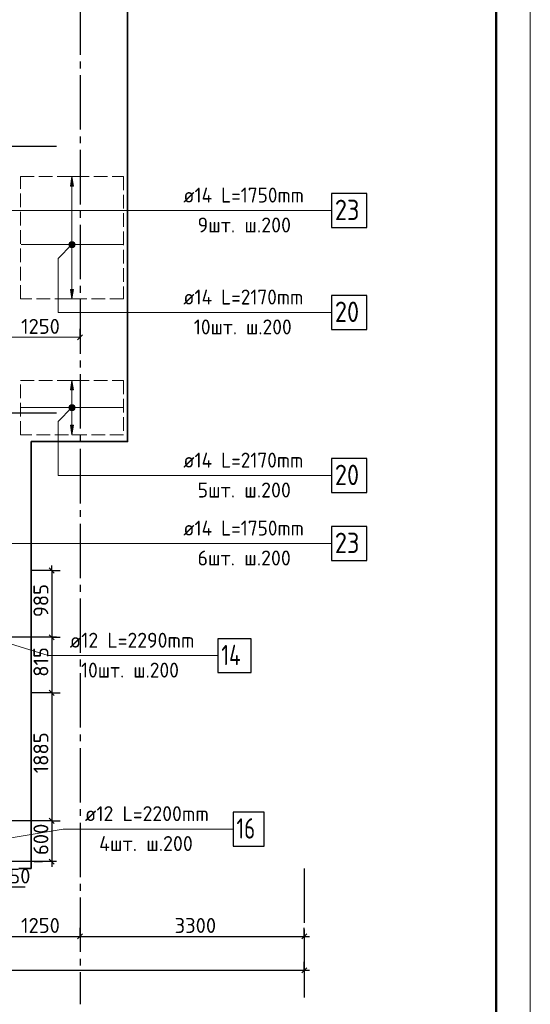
# Model space of a CAD drawing. Header units: millimetres. Extents: x 40580 to 1930067, y -240640 to 81020.
# Tile 351 of 656: x 1044358 to 1051872, y -224513 to -210025. Entities that reach past the tile are written whole.
import ezdxf

# ---------------------------------------------------------------- set-up
doc = ezdxf.new("R2010")
doc.units = ezdxf.units.MM
for name, pattern in [('______2', [270, 200, -70]), ('______5', [1100, 800, -100, 100, -100]), ('CENTER', [2, 1.25, -0.25, 0.25, -0.25])]:
    doc.linetypes.add(name, pattern=pattern)
for name, color, linetype, lineweight in [('Standard', 7, 'Continuous', 25), ('ДОП Верх по У', 7, 'Continuous', 25), ('ЖБ Перекрытие верхний уровень', 7, 'Continuous', 35), ('ОСИ', 7, 'CENTER', 15), ('Позиционная метка номер позиции', 7, 'Continuous', 13), ('Примечания', 7, 'Continuous', 13)]:
    doc.layers.add(name, color=color, linetype=linetype, lineweight=lineweight)
doc.styles.add('ISOCPEUR', font='isocpeur.ttf')

msp = doc.modelspace()

# ---------------------------------------------------------------- hatches: boundary and pattern name
at = {"layer": 'ДОП Верх по У', "linetype": 'Continuous', "lineweight": 13, "transparency": 33554687}
for points in [[(1045147.6, -212473), (1045127.6, -212333), (1045107.6, -212473)], [(1045090.1, -213333), (1045165.1, -213333), (1045159.9, -213314.2)], [(1045090.1, -213333), (1045159.9, -213314.2), (1045095.4, -213314.2)], [(1045095.4, -213351.7), (1045165.1, -213333), (1045090.1, -213333)], [(1045095.4, -213314.2), (1045159.9, -213314.2), (1045146.4, -213300.7)], [(1045095.4, -213314.2), (1045146.4, -213300.7), (1045108.9, -213300.7)], [(1045095.4, -213351.7), (1045159.9, -213351.7), (1045165.1, -213333)], [(1045108.9, -213365.2), (1045159.9, -213351.7), (1045095.4, -213351.7)], [(1045108.9, -213300.7), (1045146.4, -213300.7), (1045127.6, -213295.5)], [(1045108.9, -213365.2), (1045146.4, -213365.2), (1045159.9, -213351.7)], [(1045146.4, -213365.2), (1045108.9, -213365.2), (1045127.6, -213370.5)], [(1045147.6, -215473), (1045127.6, -215333), (1045107.6, -215473)], [(1045090.1, -215733), (1045165.1, -215733), (1045159.9, -215714.2)], [(1045090.1, -215733), (1045159.9, -215714.2), (1045095.4, -215714.2)], [(1045095.4, -215714.2), (1045159.9, -215714.2), (1045146.4, -215700.7)], [(1045095.4, -215714.2), (1045146.4, -215700.7), (1045108.9, -215700.7)], [(1045108.9, -215700.7), (1045146.4, -215700.7), (1045127.6, -215695.5)], [(1045095.4, -215751.7), (1045165.1, -215733), (1045090.1, -215733)], [(1045095.4, -215751.7), (1045159.9, -215751.7), (1045165.1, -215733)], [(1045108.9, -215765.2), (1045159.9, -215751.7), (1045095.4, -215751.7)], [(1045108.9, -215765.2), (1045146.4, -215765.2), (1045159.9, -215751.7)], [(1045146.4, -215765.2), (1045108.9, -215765.2), (1045127.6, -215770.5)]]:
    msp.add_hatch(color=7, dxfattribs=at).paths.add_polyline_path(points)
for points in [[(1045147.6, -213993), (1045127.6, -214133), (1045107.6, -213993)], [(1045147.6, -215993), (1045127.6, -216133), (1045107.6, -215993)]]:
    msp.add_hatch(color=7, dxfattribs=at).paths.add_polyline_path(points, flags=16)
at = {"layer": 'Позиционная метка номер позиции', "linetype": 'Continuous', "lineweight": 13, "transparency": 33554687}
for points in [[(1045159.5, -213364.8), (1045095.8, -213301.2), (1045084.4, -213321.5)], [(1045159.5, -213364.8), (1045084.4, -213321.5), (1045139.1, -213376.3)], [(1045139.1, -213376.3), (1045084.4, -213321.5), (1045084.4, -213344.4)], [(1045139.1, -213376.3), (1045084.4, -213344.4), (1045116.2, -213376.3)], [(1045116.2, -213376.3), (1045084.4, -213344.4), (1045095.8, -213364.8)], [(1045170.9, -213344.4), (1045116.2, -213289.7), (1045095.8, -213301.2)], [(1045170.9, -213344.4), (1045095.8, -213301.2), (1045159.5, -213364.8)], [(1045170.9, -213321.5), (1045139.1, -213289.7), (1045116.2, -213289.7)], [(1045170.9, -213321.5), (1045116.2, -213289.7), (1045170.9, -213344.4)], [(1045139.1, -213289.7), (1045170.9, -213321.5), (1045159.5, -213301.2)], [(1045159.5, -215764.8), (1045095.8, -215701.2), (1045084.4, -215721.5)], [(1045159.5, -215764.8), (1045084.4, -215721.5), (1045139.1, -215776.3)], [(1045139.1, -215776.3), (1045084.4, -215721.5), (1045084.4, -215744.5)], [(1045170.9, -215744.5), (1045116.2, -215689.7), (1045095.8, -215701.2)], [(1045170.9, -215744.5), (1045095.8, -215701.2), (1045159.5, -215764.8)], [(1045170.9, -215721.5), (1045139.1, -215689.7), (1045116.2, -215689.7)], [(1045170.9, -215721.5), (1045116.2, -215689.7), (1045170.9, -215744.5)], [(1045139.1, -215689.7), (1045170.9, -215721.5), (1045159.5, -215701.2)], [(1045139.1, -215776.3), (1045084.4, -215744.5), (1045116.2, -215776.3)], [(1045116.2, -215776.3), (1045084.4, -215744.5), (1045095.8, -215764.8)]]:
    msp.add_hatch(color=7, dxfattribs=at).paths.add_polyline_path(points)

# ---------------------------------------------------------------- linework, layer by layer
at = {"layer": 'Standard', "color": 251, "linetype": 'Continuous', "lineweight": -3, "true_color": 0x656565, "transparency": 33554687}
for p, q in [((1045245.6, -214697.8), (1045245.6, -214572.8)), ((1045245.6, -214697.8), (1045245.6, -214822.8)), ((1044830.2, -218130), (1044530.2, -218130)), ((1044830.2, -218130), (1044705.2, -218130)), ((1044830.2, -218130), (1044955.2, -218130)), ((1044830.2, -219113), (1044705.2, -219113)), ((1044830.2, -219113), (1044955.2, -219113)), ((1044830.2, -219113), (1044885.2, -219113)), ((1044830.2, -219930), (1044705.2, -219930)), ((1044830.2, -219930), (1044955.2, -219930)), ((1044830.2, -221813), (1044705.2, -221813)), ((1044830.2, -221813), (1044955.2, -221813)), ((1044570.6, -222413), (1044445.6, -222413)), ((1044570.6, -222413), (1044695.6, -222413)), ((1044570.6, -222413), (1044570.6, -222413)), ((1045245.6, -223513), (1045245.6, -223388)), ((1048545.6, -223513), (1048545.6, -223388)), ((1045245.6, -223513), (1045245.6, -223638)), ((1045245.6, -223513), (1045245.6, -223513)), ((1048545.6, -223513), (1048545.6, -223638)), ((1048545.6, -223513), (1048545.6, -223513)), ((1048545.6, -224013), (1048545.6, -223888)), ((1048545.6, -224013), (1048545.6, -224138)), ((1048545.6, -224013), (1048545.6, -224013))]:
    msp.add_line(p, q, dxfattribs=at)
at = {"layer": 'Standard', "color": 7, "linetype": 'Continuous', "lineweight": 13, "transparency": 33554687}
msp.add_line((1043995.6, -214697.8), (1045245.6, -214697.8), dxfattribs=at)
at = {"layer": 'Standard', "color": 7, "linetype": 'Continuous', "lineweight": 25, "transparency": 33554687}
for p, q in [((1045208.1, -214735.3), (1045283.1, -214660.3)), ((1044792.7, -218092.5), (1044867.7, -218167.5)), ((1044792.7, -219075.5), (1044867.7, -219150.5)), ((1044792.7, -219892.5), (1044867.7, -219967.5)), ((1044792.7, -221775.5), (1044867.7, -221850.5)), ((1044792.7, -222375.5), (1044867.7, -222450.5)), ((1045208.1, -223550.5), (1045283.1, -223475.5)), ((1048508.1, -223550.5), (1048583.1, -223475.5)), ((1048508.1, -224050.5), (1048583.1, -223975.5))]:
    msp.add_line(p, q, dxfattribs=at)
at = {"layer": 'Standard', "color": 7, "linetype": 'Continuous', "lineweight": -3, "transparency": 33554687}
for p, q in [((1044830.2, -218130), (1044830.2, -218055)), ((1044830.2, -219113), (1044830.2, -219930)), ((1044830.2, -219930), (1044830.2, -221813)), ((1044830.2, -221813), (1044830.2, -222413)), ((1044830.2, -222413), (1044830.2, -222488)), ((1044095.4, -222785.3), (1044439.5, -222785.3)), ((1043995.6, -223513), (1045245.6, -223513)), ((1045245.6, -223513), (1048545.6, -223513)), ((1048545.6, -223513), (1048620.6, -223513)), ((1030095.6, -224013), (1048545.6, -224013)), ((1048545.6, -224013), (1048620.6, -224013))]:
    msp.add_line(p, q, dxfattribs=at)
at = {"layer": 'Standard', "color": 7, "linetype": 'Continuous', "lineweight": 13, "transparency": 33554687}
msp.add_lwpolyline([(1022171.6, -240443), (1051871.6, -240443), (1051871.6, -198443), (1022171.6, -198443), (1022171.6, -240443)], close=True, dxfattribs=at)
at = {"layer": 'Standard', "color": 7, "linetype": 'Continuous', "lineweight": 50, "transparency": 33554687}
msp.add_lwpolyline([(1024171.6, -198943), (1051371.6, -198943), (1051371.6, -239943), (1024171.6, -239943), (1024171.6, -198943)], close=True, dxfattribs=at)
at = {"layer": 'Standard', "color": 7, "linetype": 'Continuous', "lineweight": -3, "transparency": 33554687}
msp.add_lwpolyline([(1044830.2, -218130), (1044830.2, -218818.1), (1044830.2, -218818.1), (1044830.2, -219113)], dxfattribs=at)
at = {"layer": 'Standard', "color": 251, "linetype": 'Continuous', "lineweight": -3, "true_color": 0x656565, "transparency": 33554687}
for points in [[(1044830.2, -219930), (1044813.2, -219930), (1044813.2, -219930), (1044813.2, -219930), (1044813.2, -219930), (1044530.2, -219930)], [(1044830.2, -221813), (1044813.2, -221813), (1044813.2, -221813), (1044205.2, -221813)]]:
    msp.add_lwpolyline(points, dxfattribs=at)
at = {"layer": 'ДОП Верх по У', "color": 251, "linetype": 'Continuous', "lineweight": 13, "true_color": 0x494949, "transparency": 33554687}
for p, q in [((1045127.6, -212333), (1045027.6, -212333)), ((1045127.6, -212333), (1045107.6, -212473)), ((1045147.6, -212473), (1045127.6, -212333)), ((1045127.6, -212333), (1045227.6, -212333)), ((1045127.6, -212333), (1045127.6, -212333)), ((1045107.6, -212473), (1045147.6, -212473)), ((1045127.6, -213303), (1045127.6, -212473)), ((1045090.1, -213333), (1045090.1, -213333)), ((1045127.6, -213993), (1045127.6, -213363)), ((1045165.1, -213333), (1045165.1, -213333)), ((1045127.6, -214133), (1045107.6, -213993)), ((1045107.6, -213993), (1045147.6, -213993)), ((1045147.6, -213993), (1045127.6, -214133)), ((1045127.6, -214133), (1045027.6, -214133)), ((1045127.6, -214133), (1045227.6, -214133)), ((1045127.6, -214133), (1045127.6, -214133)), ((1045127.6, -215333), (1045027.6, -215333)), ((1045127.6, -215333), (1045107.6, -215473)), ((1045147.6, -215473), (1045127.6, -215333)), ((1045127.6, -215333), (1045227.6, -215333)), ((1045127.6, -215333), (1045127.6, -215333)), ((1045107.6, -215473), (1045147.6, -215473)), ((1045127.6, -215703), (1045127.6, -215473)), ((1045090.1, -215733), (1045090.1, -215733)), ((1045127.6, -215993), (1045127.6, -215763)), ((1045165.1, -215733), (1045165.1, -215733)), ((1045127.6, -216133), (1045107.6, -215993)), ((1045107.6, -215993), (1045147.6, -215993)), ((1045147.6, -215993), (1045127.6, -216133)), ((1045127.6, -216133), (1045227.6, -216133)), ((1045127.6, -216133), (1045127.6, -216133))]:
    msp.add_line(p, q, dxfattribs=at)
at = {"layer": 'ДОП Верх по У', "color": 7, "linetype": 'Continuous', "lineweight": 13, "transparency": 33554687}
for p, q in [((1046745.6, -212833), (1048809.6, -212833)), ((1046745.6, -214333), (1048809.6, -214333)), ((1046745.6, -216733), (1048809.6, -216733)), ((1046745.6, -217733), (1048809.6, -217733)), ((1045074.8, -219382.8), (1047160.8, -219382.8)), ((1045297.8, -221934.5), (1047383.8, -221934.5))]:
    msp.add_line(p, q, dxfattribs=at)
at = {"layer": 'ДОП Верх по У', "color": 7, "linetype": 'Continuous', "lineweight": 18, "transparency": 33554687}
for p, q in [((1045877.6, -213333), (1044377.6, -213333)), ((1045877.6, -215733), (1044377.6, -215733))]:
    msp.add_line(p, q, dxfattribs=at)
at = {"layer": 'ДОП Верх по У', "color": 7, "linetype": 'Continuous', "lineweight": 25, "transparency": 33554687}
for points in [[(1048945.6, -213083), (1049465.6, -213083), (1049465.6, -212583), (1048945.6, -212583), (1048945.6, -213083)], [(1048945.6, -214583), (1049465.6, -214583), (1049465.6, -214083), (1048945.6, -214083), (1048945.6, -214583)], [(1048945.6, -216983), (1049465.6, -216983), (1049465.6, -216483), (1048945.6, -216483), (1048945.6, -216983)], [(1048945.6, -217983), (1049465.6, -217983), (1049465.6, -217483), (1048945.6, -217483), (1048945.6, -217983)], [(1047274.8, -219632.8), (1047764.8, -219632.8), (1047764.8, -219132.8), (1047274.8, -219132.8), (1047274.8, -219632.8)], [(1047497.8, -222184.5), (1047957.8, -222184.5), (1047957.8, -221684.5), (1047497.8, -221684.5), (1047497.8, -222184.5)]]:
    msp.add_lwpolyline(points, dxfattribs=at)
at = {"layer": 'ДОП Верх по У', "color": 251, "linetype": 'Continuous', "lineweight": 13, "true_color": 0x494949, "transparency": 33554687}
for centre in [(1045127.6, -213333), (1045127.6, -215733)]:
    msp.add_circle(centre, 37.5, dxfattribs=at)
at = {"layer": 'ЖБ Перекрытие верхний уровень', "transparency": 33554687}
for p, q in [((1044525.6, -222513), (1044525.6, -216233)), ((1044345.6, -222513), (1044525.6, -222513))]:
    msp.add_line(p, q, dxfattribs=at)
at = {"layer": 'ЖБ Перекрытие верхний уровень', "transparency": 33554687, "extrusion": (0, 0, -1)}
msp.add_lwpolyline([(-1044525.6, -216233), (-1045945.6, -216233), (-1045945.6, -207553), (-1044525.6, -207553)], dxfattribs=at)
at = {"layer": 'ОСИ', "color": 8, "linetype": '______5', "lineweight": -3, "transparency": 33554687}
for p, q in [((1045245.6, -200941.6), (1045245.6, -224513)), ((1044900.8, -211893), (1025771.6, -211893)), ((1044900.8, -215813), (1025771.6, -215813)), ((1044900.8, -219113), (1025771.6, -219113)), ((1044900.8, -222413), (1025771.6, -222413)), ((1048545.6, -222513), (1048545.6, -224513))]:
    msp.add_line(p, q, dxfattribs=at)
at = {"layer": 'Позиционная метка номер позиции', "color": 7, "linetype": 'Continuous', "lineweight": 13, "transparency": 33554687}
for p, q in [((1045095.8, -213301.2), (1045095.8, -213301.2)), ((1045095.8, -213364.8), (1045095.8, -213364.8)), ((1045159.5, -213301.2), (1045159.5, -213301.2)), ((1045159.5, -213364.8), (1045159.5, -213364.8)), ((1045095.8, -215701.2), (1045095.8, -215701.2)), ((1045159.5, -215701.2), (1045159.5, -215701.2)), ((1045095.8, -215764.8), (1045095.8, -215764.8)), ((1045159.5, -215764.8), (1045159.5, -215764.8))]:
    msp.add_line(p, q, dxfattribs=at)
for points in [[(1043612.6, -212213), (1044232.6, -212833), (1048945.6, -212833)], [(1045127.6, -213333), (1044922.6, -213538), (1044922.6, -214333), (1048945.6, -214333)], [(1043413.6, -215703), (1043753, -216042.4), (1043753, -217733), (1048945.6, -217733)], [(1045127.6, -215733), (1044922.6, -215938.1), (1044922.6, -216733), (1048945.6, -216733)], [(1043314.6, -218930), (1044774.8, -219382.8), (1044774.8, -219382.8), (1047274.8, -219382.8)], [(1043314.6, -222213), (1044997.8, -221934.5), (1044997.8, -221934.5), (1047497.8, -221934.5)]]:
    msp.add_lwpolyline(points, dxfattribs=at)
for centre in [(1045127.6, -213333), (1045127.6, -215733)]:
    msp.add_circle(centre, 45, dxfattribs=at)
at = {"layer": 'Примечания', "color": 7, "linetype": '______2', "lineweight": 18, "transparency": 33554687}
for p, q in [((1044370.6, -212333), (1045884.6, -212333)), ((1044370.6, -214133), (1044370.6, -212333)), ((1045884.6, -212333), (1045884.6, -214133)), ((1045884.6, -214133), (1044370.6, -214133)), ((1044370.6, -215333), (1045884.6, -215333)), ((1044370.6, -216133), (1044370.6, -215333)), ((1045884.6, -215333), (1045884.6, -216133)), ((1045884.6, -216133), (1044370.6, -216133))]:
    msp.add_line(p, q, dxfattribs=at)

# ---------------------------------------------------------------- texts
at = {"layer": 'Standard', "color": 7, "linetype": 'Continuous', "lineweight": 25, "transparency": 33554687, "char_height": 220, "attachment_point": 7, "style": 'ISOCPEUR'}
for s, insert, width in [('1250', (1044378.2, -214647.8), 610.159), ('150', (1044095.4, -222735.2), 469.509), ('1250', (1044378.2, -223463), 610.165), ('3300', (1046637.6, -223463), 641.476)]:
    msp.add_mtext(s, dxfattribs=dict(at, insert=insert, width=width))
at = {"layer": 'Standard', "color": 7, "linetype": 'Continuous', "lineweight": 25, "transparency": 33554687, "char_height": 220, "attachment_point": 7, "rotation": 90, "style": 'ISOCPEUR'}
for s, insert, width in [('985', (1044780.2, -218816.9), 516.39), ('815', (1044780.1, -219693.5), 469.509), ('1885', (1044780.1, -221113.8), 610.165), ('600', (1044780.2, -222316.3), 531.967)]:
    msp.add_mtext(s, dxfattribs=dict(at, insert=insert, width=width))
at = {"layer": 'ДОП Верх по У', "color": 7, "linetype": 'Continuous', "lineweight": 13, "transparency": 33554687, "attachment_point": 7, "style": 'ISOCPEUR'}
for s, insert, char_height, width in [('\\W0.94;ø14 L=1750mm ', (1046765.6, -212715.6), 220, 2126.488), ('{\\W0.8700;23}', (1048995.6, -212973), 300, 550.819), ('\\W0.97;9шт. ш.200 ', (1046974.6, -213155.6), 220, 1712.324), ('\\W0.94;ø14 L=2170mm ', (1046765.6, -214215.6), 220, 2126.488), ('{\\W0.8700;20}', (1048995.6, -214473), 300, 550.819), ('\\W0.95;10шт. ш.200 ', (1046919.6, -214655.6), 220, 1819.9), ('\\W0.94;ø14 L=2170mm ', (1046765.6, -216615.7), 220, 2126.488), ('{\\W0.8700;20}', (1048995.6, -216873), 300, 550.819), ('\\W0.97;5шт. ш.200 ', (1046974.6, -217055.7), 220, 1712.324), ('\\W0.94;ø14 L=1750mm ', (1046765.6, -217615.7), 220, 2126.488), ('{\\W0.8700;23}', (1048995.6, -217873), 300, 550.819), ('\\W0.97;6шт. ш.200 ', (1046974.6, -218055.7), 220, 1712.324), ('\\W0.96;ø12 L=2290mm ', (1045094.8, -219265.5), 220, 2152.018), ('\\W0.76;14', (1047324.8, -219522.8), 300, 504.567), ('\\W0.95;10шт. ш.200 ', (1045259.8, -219705.5), 220, 1820.761), ('\\W0.96;ø12 L=2200mm ', (1045317.8, -221817.2), 220, 2152.018), ('\\W0.75;16', (1047547.8, -222074.5), 300, 472.649), ('\\W0.97;4шт. ш.200 ', (1045526.8, -222257.2), 220, 1735.063)]:
    msp.add_mtext(s, dxfattribs=dict(at, insert=insert, char_height=char_height, width=width))

doc.saveas('drawing.dxf')
